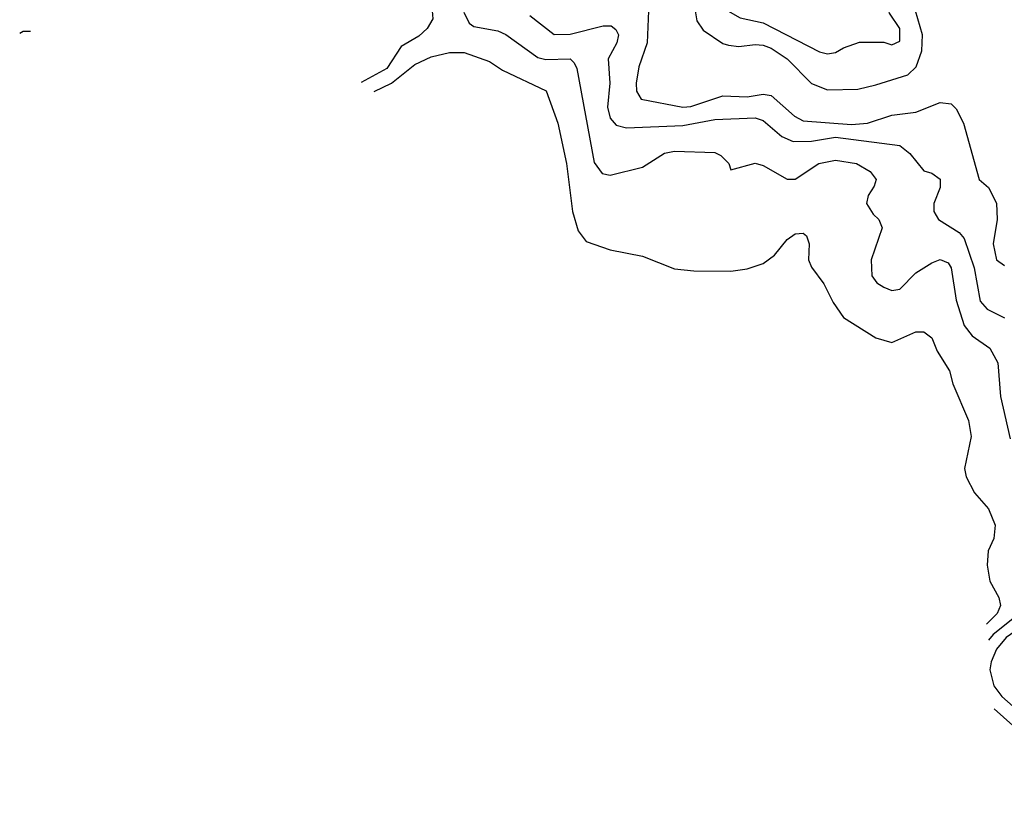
# Model space of a CAD drawing. Header units: inches. Extents: x 1793402 to 1900366, y 320852 to 470679.
# Tile 321 of 604: x 1827381 to 1829830, y 427982 to 429908. Entities that reach past the tile are written whole.
import ezdxf

# ---------------------------------------------------------------- set-up
doc = ezdxf.new("R2010")
doc.units = ezdxf.units.IN
doc.header["$MEASUREMENT"] = 0
doc.layers.add('B8422', color=7, linetype='Continuous')

msp = doc.modelspace()

# ---------------------------------------------------------------- linework, layer by layer
at = {"layer": 'B8422', "color": 4}
for points, elevation in [([(1828343.4, 430000), (1828356.9, 429976.9), (1828390.5, 429950), (1828406.7, 429930), (1828408.7, 429910), (1828394.3, 429885.7), (1828373.6, 429866.4), (1828330, 429840.7), (1828294.2, 429785.8), (1828230.5, 429751.2)], 264), ([(1829073.6, 430000), (1829061.1, 429930), (1829064.8, 429904.8), (1829081.2, 429881.2), (1829130, 429848.2), (1829143.9, 429843.9), (1829170, 429841.3), (1829210, 429846), (1829230, 429844.6), (1829250, 429836.9), (1829290.2, 429810.2), (1829350, 429748.7), (1829390, 429733.4), (1829465.3, 429734.7), (1829510, 429745.2), (1829590, 429770.3), (1829610.9, 429790), (1829624.8, 429830), (1829626, 429870), (1829597.3, 429970), (1829597.6, 430000)], 284), ([(1829123.3, 430000), (1829125.1, 429965.1), (1829128.9, 429948.9), (1829142, 429930), (1829172.6, 429912.6), (1829230, 429900.2), (1829370, 429827.7), (1829390, 429822.8), (1829410, 429826), (1829430, 429838), (1829470, 429852), (1829530, 429852), (1829550, 429844.7), (1829570, 429854), (1829570, 429886), (1829544, 429924), (1829538, 429950), (1829544.6, 430000)], 288), ([(1828946.8, 429970), (1828941.3, 429850), (1828921.1, 429790), (1828914, 429750), (1828915.5, 429730), (1828926.8, 429710), (1829030.3, 429690.3), (1829050, 429691.5), (1829130, 429718), (1829190, 429716), (1829230, 429722.3), (1829250, 429718.7), (1829307.7, 429667.7), (1829330, 429656.1), (1829450, 429646.5), (1829490, 429650.2), (1829550, 429670.3), (1829610, 429677.6), (1829670, 429701.6), (1829698, 429698), (1829710, 429686), (1829728, 429650), (1829767.3, 429510), (1829790.4, 429490.4), (1829810, 429451.3), (1829812, 429410), (1829802.4, 429350), (1829810.4, 429310.4), (1829830, 429296.3)], 276), ([(1828486, 429926), (1828499.3, 429899.3), (1828510.4, 429890.4), (1828570, 429879.5), (1828590, 429870.4), (1828670, 429813.7), (1828690, 429808.9), (1828750.3, 429810.3), (1828760.5, 429800.5), (1828766.4, 429786.4), (1828810, 429552), (1828830, 429524.7), (1828850, 429521), (1828930, 429541), (1828984.4, 429575.6), (1829010, 429580.5), (1829110, 429577.3), (1829124.7, 429570), (1829144.7, 429550), (1829150, 429534), (1829210, 429550.6), (1829230, 429544.9), (1829290, 429510.8), (1829310, 429510.8), (1829368.7, 429550), (1829410, 429558), (1829462, 429550), (1829496, 429530), (1829510.8, 429510), (1829506.4, 429493.6), (1829491, 429470), (1829487.3, 429450), (1829503.4, 429423.4), (1829518, 429410), (1829526, 429390), (1829499.1, 429310), (1829500.7, 429270), (1829512.8, 429252.8), (1829530, 429242), (1829550, 429234), (1829570, 429237.3), (1829610, 429278), (1829650, 429302.8), (1829670, 429310.5), (1829690, 429302.8), (1829698, 429290), (1829710.3, 429210), (1829730, 429146.8), (1829750, 429120.5), (1829794, 429090), (1829813.5, 429053.5), (1829820.5, 428970), (1829844.4, 428864.4)], 268), ([(1828650, 429918), (1828710, 429870.5), (1828750, 429871.8), (1828832.3, 429892.3), (1828852.2, 429892.2), (1828863.4, 429883.4), (1828870.4, 429870), (1828866, 429850), (1828844.4, 429810), (1828848.8, 429750), (1828843.1, 429690), (1828850, 429662.8), (1828864.8, 429644.8), (1828890, 429638.7), (1829030, 429644.4), (1829110, 429659.5), (1829210, 429663.1), (1829230, 429657.1), (1829276.7, 429616.7), (1829304.9, 429604.9), (1829350, 429605.2), (1829410, 429615.6), (1829570, 429594.9), (1829594.6, 429574.6), (1829630, 429531.3), (1829650, 429526), (1829670, 429511), (1829670.7, 429490), (1829654.8, 429450), (1829654.8, 429430), (1829666, 429410), (1829717.7, 429377.7), (1829730, 429362.8), (1829754.9, 429290), (1829770, 429207.3), (1829787.6, 429187.6), (1829830, 429165.5)], 272), ([(1827408.1, 429878.1), (1827390, 429878), (1827381.3, 429873.6)], 264), ([(1828262.4, 429729), (1828306, 429750), (1828364.2, 429795.8), (1828404.4, 429815.6), (1828450, 429826.3), (1828486.2, 429826.2), (1828550, 429804), (1828582, 429782), (1828690.3, 429730.3), (1828719.5, 429650), (1828741.1, 429550), (1828756.4, 429430), (1828770, 429382), (1828790, 429356), (1828850, 429334.8), (1828930, 429318.8), (1829010, 429288), (1829057.5, 429282.5), (1829150, 429282), (1829190, 429288), (1829230, 429300.5), (1829258.6, 429321.4), (1829290, 429361), (1829310, 429374.8), (1829330, 429376), (1829338, 429370), (1829344.7, 429350), (1829342.8, 429310), (1829350, 429292), (1829381, 429250), (1829404.1, 429204.1), (1829430, 429166.8), (1829510, 429116), (1829550, 429104.7), (1829610, 429130.7), (1829630, 429130.8), (1829650, 429116), (1829662.8, 429082.8), (1829693.7, 429033.7), (1829701.4, 429001.4), (1829740.7, 428910), (1829747.3, 428870), (1829730.9, 428790.9), (1829734.8, 428770), (1829756, 428730), (1829790.8, 428690), (1829806.8, 428650), (1829803.5, 428616.5), (1829790, 428586), (1829787.3, 428550), (1829794, 428510), (1829816.3, 428470), (1829820.4, 428450), (1829811.8, 428430), (1829785.8, 428403.7)], 264), ([(1830000, 428598.5), (1829970.4, 428530), (1829952, 428470), (1829939.5, 428450), (1829920.3, 428430), (1829834.4, 428370), (1829810, 428341.3), (1829796.9, 428310), (1829794.2, 428290), (1829804, 428250), (1829823.6, 428223.6), (1829887.3, 428167.3), (1829929.2, 428110), (1829990, 428042.4), (1830000, 428036.7)], 272), ([(1829867.7, 428430), (1829802.4, 428377.6), (1829790.2, 428363.3)], 268), ([(1829804.5, 428192.3), (1829851.3, 428151.3), (1829970, 428012.9), (1830000, 427982.5)], 268)]:
    msp.add_lwpolyline(points, dxfattribs=dict(at, elevation=elevation))

doc.saveas('drawing.dxf')
